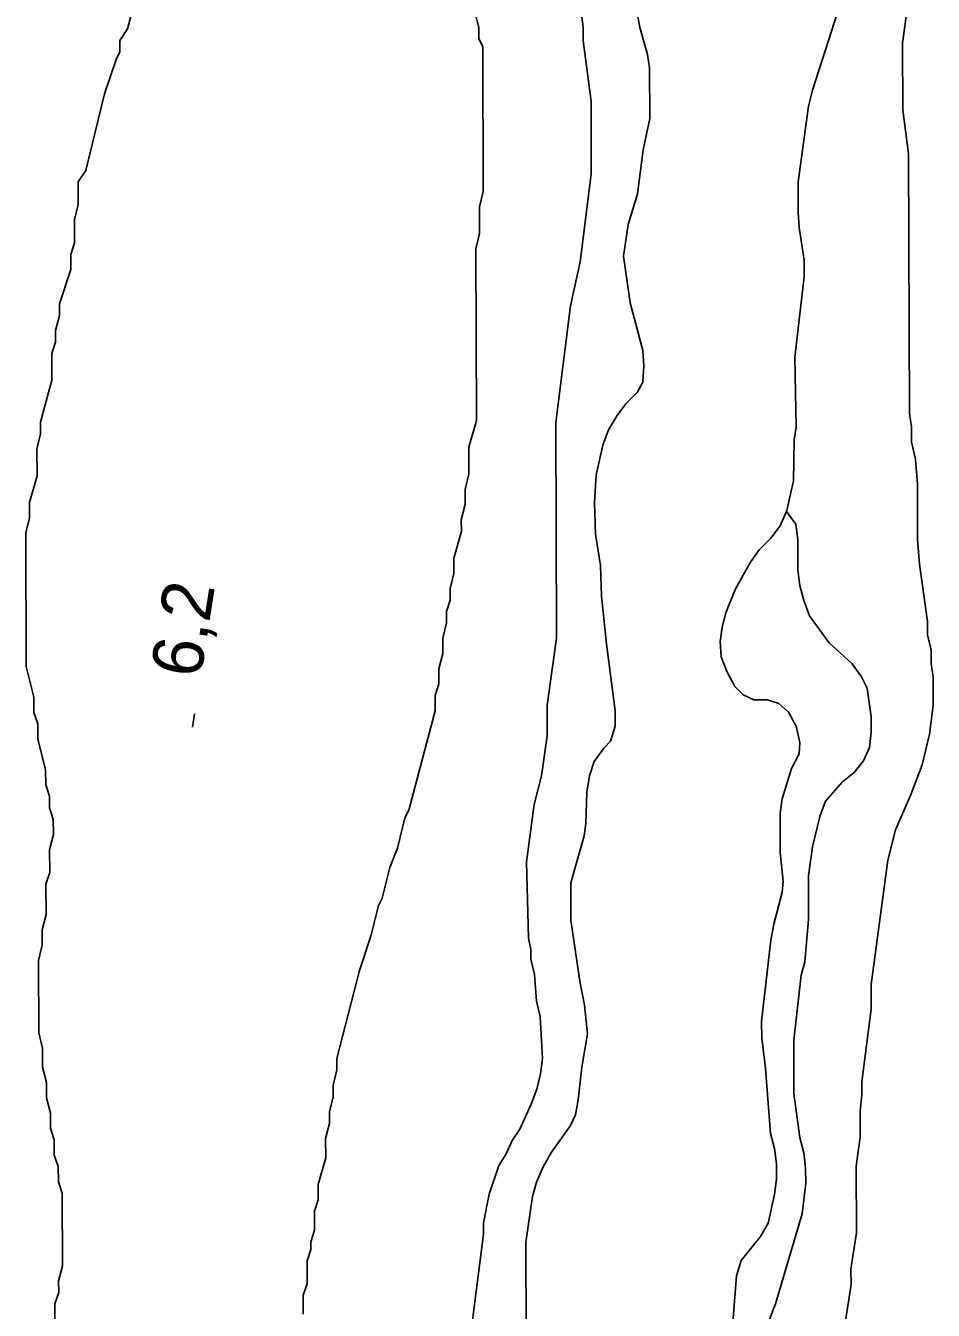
# Model space of a CAD drawing. Extents: x 282461 to 284471, y 5554090 to 5557646.
# Drawn here: x 284119.1 to 284172.7, y 5556778.6 to 5556854.6 of the extents above; entities that cross this region are included whole.
import ezdxf

# ---------------------------------------------------------------- set-up
doc = ezdxf.new("R2010")
doc.units = 0
for name, color, linetype in [('Niveau 1', 7, 'Continuous'), ('Niveau 2', 7, 'Continuous'), ('Niveau 3', 7, 'Continuous'), ('Niveau 4', 7, 'Continuous'), ('Niveau 7', 7, 'Continuous')]:
    doc.layers.add(name, color=color, linetype=linetype)

msp = doc.modelspace()

# ---------------------------------------------------------------- linework, layer by layer
at = {"layer": 'Niveau 1'}
for points in [[(284167.55, 5556777.99), (284167.88, 5556780.14), (284167.87, 5556781.04), (284168.21, 5556783.19), (284168.19, 5556787.14), (284168.42, 5556788.84), (284168.41, 5556790.42), (284168.52, 5556791.32), (284168.52, 5556792.11), (284169.07, 5556796.41), (284169.07, 5556797.87), (284170.06, 5556805.22), (284170.51, 5556807.03), (284171.4, 5556809.06), (284172.08, 5556810.87), (284172.52, 5556812.68), (284172.74, 5556814.38), (284172.74, 5556816.07), (284172.62, 5556816.86), (284172.62, 5556817.65), (284172.39, 5556818.56), (284172.39, 5556819.35), (284171.93, 5556822.73), (284171.81, 5556824.2), (284171.8, 5556827.47), (284171.68, 5556828.94), (284171.45, 5556829.96), (284171.45, 5556830.86), (284171.33, 5556831.65), (284171.28, 5556847.01), (284170.94, 5556849.61), (284170.92, 5556853.56), (284171.7, 5556859.32)], [(284151.81, 5556856.31), (284152.04, 5556854.5), (284152.05, 5556853.71), (284152.51, 5556850.1), (284152.52, 5556845.81), (284151.86, 5556840.61), (284151.3, 5556838.01), (284150.42, 5556831.12), (284150.46, 5556818.35), (284149.91, 5556814.4), (284149.91, 5556812.59), (284149.58, 5556810.22), (284149.14, 5556808.52), (284148.69, 5556805.13), (284148.82, 5556800.62), (284148.94, 5556799.94), (284148.94, 5556799.37), (284149.17, 5556798.47), (284149.29, 5556796.89), (284149.51, 5556795.99), (284149.63, 5556793.5), (284149.52, 5556792.6), (284149.3, 5556791.69), (284148.97, 5556790.79), (284148.29, 5556789.32), (284147.84, 5556788.64), (284147.5, 5556787.85), (284147.05, 5556787.17), (284146.49, 5556785.47), (284146.16, 5556783.78), (284146.16, 5556783.1), (284145.28, 5556776.32)]]:
    msp.add_lwpolyline(points, dxfattribs=at)
at = {"layer": 'Niveau 2'}
for points in [[(284126.66, 5556860.27), (284125.1, 5556854.39), (284124.65, 5556853.71), (284124.65, 5556853.04), (284124.43, 5556852.58), (284123.75, 5556850.55), (284122.64, 5556846.03), (284122.19, 5556845.35), (284122.19, 5556844), (284121.97, 5556843.1), (284121.97, 5556841.74), (284121.75, 5556841.06), (284121.75, 5556840.16), (284121.08, 5556838.13), (284121.08, 5556837.45), (284120.86, 5556836.55), (284120.86, 5556835.87), (284120.64, 5556835.19), (284120.64, 5556833.61), (284119.97, 5556831.13), (284119.97, 5556830.45), (284119.75, 5556829.54), (284119.76, 5556827.96), (284119.31, 5556826.38), (284119.31, 5556825.48), (284119.09, 5556824.58), (284119.11, 5556816.68), (284119.57, 5556814.87), (284119.57, 5556813.97), (284119.8, 5556813.29), (284119.8, 5556812.39), (284120.26, 5556810.59), (284120.27, 5556809.68), (284120.49, 5556809.01), (284120.5, 5556808.33), (284120.72, 5556807.65), (284120.73, 5556806.75), (284120.5, 5556805.85), (284120.51, 5556804.49), (284120.28, 5556803.81), (284120.29, 5556802.01), (284120.07, 5556801.1), (284120.07, 5556800.2), (284119.85, 5556799.3), (284119.86, 5556795.01), (284120.09, 5556794.11), (284120.09, 5556792.98), (284120.32, 5556792.08), (284120.32, 5556791.17), (284120.55, 5556790.27), (284120.55, 5556789.37), (284120.78, 5556788.69), (284120.78, 5556787.79), (284121.01, 5556787.11), (284121.02, 5556786.21), (284121.24, 5556785.53), (284121.26, 5556781.24), (284121.03, 5556780.34), (284121.04, 5556779.66), (284120.81, 5556778.99)], [(284145.29, 5556828.07), (284145.28, 5556829.65), (284145.73, 5556831.23), (284145.7, 5556841.38), (284145.92, 5556842.29), (284145.92, 5556843.87), (284146.14, 5556844.77), (284146.11, 5556853.35), (284145.88, 5556853.8), (284145.88, 5556854.47), (284145.43, 5556856.28)], [(284135.5, 5556778.37), (284135.5, 5556779.5), (284135.72, 5556780.18), (284135.72, 5556781.53), (284135.94, 5556782.21), (284135.94, 5556782.66), (284136.16, 5556783.34), (284136.16, 5556784.47), (284136.38, 5556785.14), (284136.38, 5556786.05), (284136.83, 5556787.63), (284136.82, 5556788.76), (284137.05, 5556789.66), (284137.05, 5556790.34), (284137.27, 5556791.24), (284137.27, 5556791.92), (284137.49, 5556792.82), (284137.49, 5556793.5), (284138.83, 5556798.7), (284139.5, 5556800.73), (284139.94, 5556802.54), (284140.17, 5556802.99), (284140.62, 5556804.8), (284141.06, 5556805.93), (284141.51, 5556807.74), (284141.73, 5556808.19), (284143.3, 5556814.06), (284143.29, 5556814.97), (284143.52, 5556815.65), (284143.52, 5556816.55), (284143.74, 5556817.45), (284143.74, 5556818.35), (284143.96, 5556819.26), (284143.96, 5556819.94), (284144.18, 5556820.61), (284144.18, 5556821.29), (284144.4, 5556822.19), (284144.4, 5556823.1), (284144.85, 5556824.68), (284144.84, 5556825.36), (284145.07, 5556826.26), (284145.06, 5556827.16), (284145.29, 5556828.07)], [(284120.81, 5556778.99), (284120.81, 5556778.08)]]:
    msp.add_lwpolyline(points, dxfattribs=at)
at = {"layer": 'Niveau 3'}
msp.add_line((284128.94, 5556813.09), (284129.06, 5556813.88), dxfattribs=at)
at = {"layer": 'Niveau 4'}
for points in [[(284154.88, 5556857.23), (284155.4, 5556854.47)], [(284164.81, 5556811.51), (284164.86, 5556812.19), (284164.63, 5556813.15), (284164.18, 5556813.99), (284163.61, 5556814.5), (284162.93, 5556814.72), (284162.14, 5556814.72), (284161.51, 5556815), (284161, 5556815.51), (284160.55, 5556816.35), (284160.21, 5556817.26), (284160.15, 5556818.16), (284160.26, 5556819.01), (284160.48, 5556819.86), (284161.04, 5556821.27), (284161.94, 5556822.86), (284162.45, 5556823.59), (284163.13, 5556824.27), (284163.69, 5556825.01), (284164.08, 5556825.92), (284164.47, 5556827.67), (284164.52, 5556830.1), (284164.63, 5556830.83), (284164.56, 5556834.96), (284165.11, 5556839.76), (284165.11, 5556840.72), (284164.82, 5556842.64), (284164.76, 5556843.54), (284164.76, 5556845.35), (284165.36, 5556849.82), (284165.59, 5556850.78), (284167.27, 5556855.98)], [(284155.4, 5556854.47), (284155.85, 5556852.89), (284155.97, 5556852.1), (284155.98, 5556849.1), (284155.59, 5556847.24), (284155.26, 5556844.64), (284154.7, 5556842.83), (284154.42, 5556840.96), (284154.83, 5556838.2), (284155.57, 5556835.37), (284155.63, 5556834.47), (284155.57, 5556833.51), (284155.24, 5556832.89), (284154.56, 5556832.21), (284154.05, 5556831.53), (284153.55, 5556830.68), (284153.21, 5556829.77), (284152.82, 5556828.02), (284152.71, 5556826.38), (284152.78, 5556824.51), (284153.06, 5556822.65), (284153.13, 5556820.84), (284153.42, 5556818.02), (284153.94, 5556814.07), (284153.94, 5556813.16), (284153.66, 5556812.26), (284153.27, 5556811.86), (284152.7, 5556811.07), (284152.42, 5556810.22), (284152.26, 5556809.26), (284152.21, 5556807.39), (284152.1, 5556806.66), (284151.31, 5556803.89), (284151.32, 5556801.68), (284151.84, 5556798.07), (284152.13, 5556796.66), (284152.3, 5556794.96), (284151.97, 5556792.98), (284151.75, 5556791.06), (284151.58, 5556790.16), (284151.3, 5556789.53), (284150.18, 5556787.95), (284149.67, 5556787.1), (284149.28, 5556786.19), (284149.05, 5556785.34), (284148.66, 5556782.63), (284148.68, 5556777.26)], [(284160.9, 5556777.88), (284161.11, 5556780.65), (284161.39, 5556781.55), (284162.52, 5556782.97), (284162.97, 5556783.76), (284163.36, 5556785.46), (284163.47, 5556786.36), (284163.47, 5556787.27), (284163.35, 5556788.17), (284163.12, 5556789.07), (284162.83, 5556792.91), (284162.6, 5556794.72), (284162.59, 5556795.68), (284163.14, 5556800.49), (284163.31, 5556801.45), (284163.81, 5556803.31), (284163.87, 5556803.99), (284163.69, 5556805.69), (284163.69, 5556808), (284163.8, 5556808.85), (284164.36, 5556810.66), (284164.81, 5556811.51)]]:
    msp.add_lwpolyline(points, dxfattribs=at)
at = {"layer": 'Niveau 7'}
msp.add_lwpolyline([(284164.06, 5556825.86), (284164.62, 5556825.1), (284164.74, 5556824.19), (284164.74, 5556822.39), (284164.86, 5556821.48), (284165.09, 5556820.58), (284165.43, 5556819.68), (284166.57, 5556818.1), (284167.93, 5556816.86), (284168.49, 5556816.07), (284168.84, 5556815.4), (284169.07, 5556813.7), (284169.07, 5556812.8), (284168.96, 5556811.9), (284168.62, 5556811.1), (284168.06, 5556810.42), (284167.38, 5556809.86), (284166.37, 5556808.72), (284166.03, 5556807.82), (284165.59, 5556806.01), (284165.37, 5556804.31), (284165.37, 5556801.71), (284165.15, 5556799.22), (284164.93, 5556798.43), (284164.49, 5556794.59), (284164.5, 5556791.42), (284164.85, 5556788.83), (284165.08, 5556787.92), (284165.19, 5556787.02), (284165.2, 5556786.12), (284164.98, 5556784.31), (284163.41, 5556778.99), (284162.06, 5556775.48)], dxfattribs=at)

# ---------------------------------------------------------------- texts
at = {"layer": 'Niveau 3'}
msp.add_text('6,2  ', height=3, rotation=81.09575, dxfattribs=at).set_placement((284129.42, 5556815.93))

doc.saveas('drawing.dxf')
